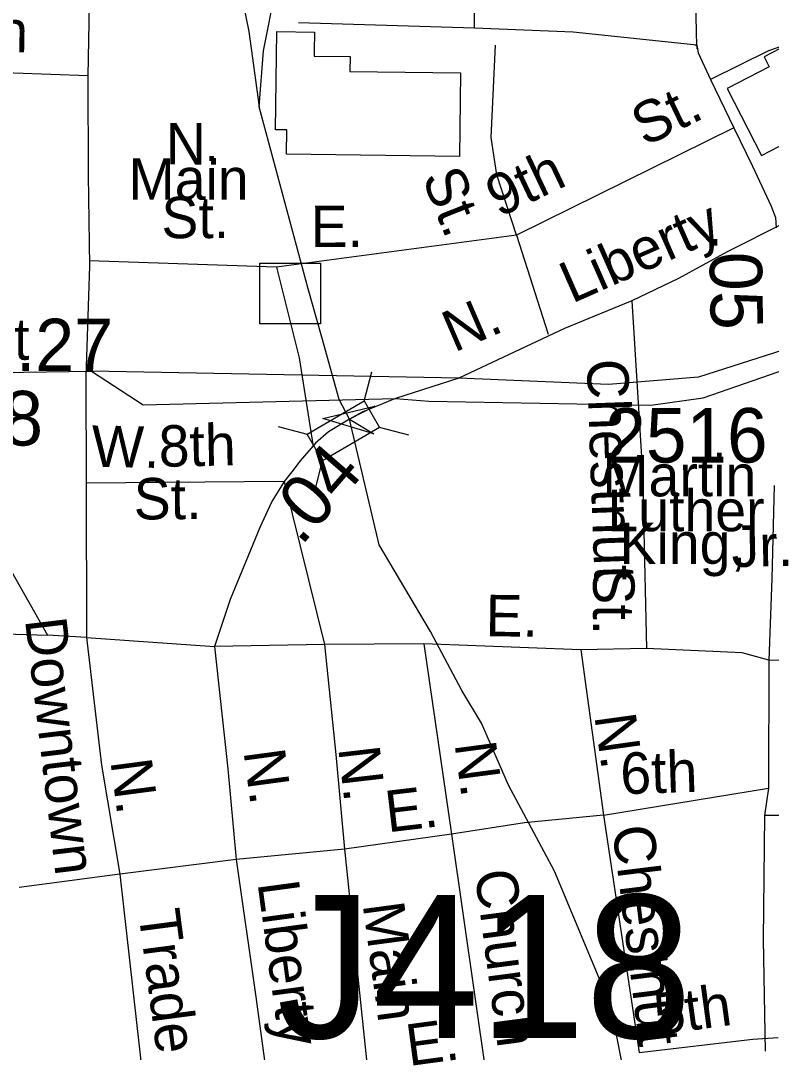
# Model space of a CAD drawing. Extents: x 1547597 to 1699558, y 810033 to 920809.
# Drawn here: x 1631601 to 1633322, y 857689 to 860053 of the extents above; entities that cross this region are included whole.
import ezdxf

# ---------------------------------------------------------------- set-up
doc = ezdxf.new("R2010")
doc.units = 0
for name, color, linetype in [('Exist Cultural Warehouse Building Footprint', 7, 'Continuous'), ('Exist Railroad Mainline', 7, 'Continuous'), ('Exist Road Non-System Structure Non-Sys Other CELL', 7, 'Continuous'), ('Exist Road Non-System Structure Non-Sys Other Number Label', 7, 'Continuous'), ('Exist Road Non-System Type 51', 7, 'Continuous'), ('Exist Road Non-System Type 51 Label', 7, 'Continuous'), ('Exist Road Secondary Mileage Hundredths English Label', 7, 'Continuous'), ('Exist Road Secondary Structure Standard Bridge Attributed CELL', 7, 'Continuous'), ('Exist Road Secondary Structure Standard Bridge CELL', 7, 'Continuous'), ('Exist Road Secondary Type 51 Attributed', 7, 'Continuous'), ('Exist Road Secondary Type 51 Divided Attributed', 7, 'Continuous'), ('Exist Road Secondary Type 51 Label', 7, 'Continuous'), ('Exist Road Secondary Type 51 Number Label', 7, 'Continuous')]:
    doc.layers.add(name, color=color, linetype=linetype)

msp = doc.modelspace()

# ---------------------------------------------------------------- linework, layer by layer
at = {"layer": 'Exist Cultural Warehouse Building Footprint'}
for points in [[(1633219.9, 859897.7), (1633299.1, 859744.2), (1633381.3, 859786.7), (1633417.6, 859716.4), (1633627.2, 859824.6), (1633513, 860045.9), (1633505.7, 860060), (1633416.2, 860013.7), (1633410.3, 860025.1), (1633304.8, 859970.7), (1633316.7, 859947.7)], [(1632609, 859933.5), (1632606.4, 859741.7), (1632210.1, 859747), (1632210.8, 859803), (1632184.6, 859803.4), (1632187.6, 860028.4), (1632274.1, 860027.2), (1632273.5, 859982.2), (1632273.4, 859972), (1632355.9, 859970.9), (1632355.5, 859936.9)]]:
    msp.add_lwpolyline(points, close=True, dxfattribs=at)
at = {"layer": 'Exist Railroad Mainline'}
for points in [[(1632147.4, 859856), (1632157, 859983.8), (1632184.7, 860123.5), (1632215, 860227), (1632255.7, 860331.3), (1632343.6, 860509.5), (1632430.3, 860691.9), (1632475.4, 860795.6), (1632494.4, 860851), (1632515.6, 860908.5), (1632534.6, 861006.3), (1632546.9, 861089.1), (1632546.5, 861179.5), (1632536.5, 861294.1), (1632521.6, 861364.2)], [(1631787.5, 860844.1), (1631869, 860763.7), (1631940.8, 860679.9), (1631988.6, 860587.6), (1632012.2, 860527.3), (1632036.1, 860448.6), (1632064, 860319.9), (1632123.5, 860028.3), (1632147.4, 859856)], [(1633275, 856929.1), (1633158.3, 857077.8), (1633101.8, 857174.9), (1633062.5, 857248.2), (1633047.4, 857294.1), (1633036.8, 857358.3), (1633014.4, 857480.2), (1632997.4, 857562.4), (1632979.6, 857663.6), (1632953.6, 857794.6), (1632824.6, 858103.9), (1632718.8, 858301.2), (1632656.8, 858443.3), (1632612.2, 858518.1), (1632539.9, 858653.1), (1632422.4, 858851.8), (1632354.4, 859139.7), (1632331.1, 859185.2), (1632291.1, 859327.7), (1632259.4, 859438.7), (1632147.4, 859856)]]:
    msp.add_lwpolyline(points, dxfattribs=at)
at = {"layer": 'Exist Road Non-System Structure Non-Sys Other CELL'}
msp.add_lwpolyline([(1632149.1, 859497.4), (1632288.1, 859497.4), (1632288.1, 859358.3), (1632149.1, 859358.3)], close=True, dxfattribs=at)
at = {"layer": 'Exist Road Non-System Type 51'}
for p, q in [((1632641.3, 860036.4), (1632237.8, 860048.2)), ((1633181.8, 859918.4), (1633235.6, 859808)), ((1631758.2, 859491.1), (1631750.4, 859237.3)), ((1631750.4, 859237.3), (1631751.1, 858993.3)), ((1632204.8, 858996.9), (1631751.1, 858993.3)), ((1631751.1, 858993.3), (1631751.9, 858639.3)), ((1632204.8, 858996.9), (1632297.1, 858623.2)), ((1631751.9, 858639.3), (1631662.2, 858644.6)), ((1631751.9, 858639.3), (1632045.4, 858619.2)), ((1632297.1, 858623.2), (1632045.4, 858619.2)), ((1632525.1, 858625.2), (1632297.1, 858623.2)), ((1632884.7, 858611.6), (1632525.1, 858625.2)), ((1632525.1, 858625.2), (1632588.6, 858188.9)), ((1633035.6, 858614.1), (1632884.7, 858611.6)), ((1632884.7, 858611.6), (1632936.4, 858232.8)), ((1633315.5, 858587.3), (1633314.9, 858294.7)), ((1633546.7, 858582.4), (1633315.5, 858587.3)), ((1632936.4, 858232.8), (1633314.9, 858294.7)), ((1632936.4, 858232.8), (1632755.3, 858214.9)), ((1632936.4, 858232.8), (1633018.8, 857688.9)), ((1633564.1, 858231.9), (1633305.9, 858231.9)), ((1632755.3, 858214.9), (1632588.6, 858188.9)), ((1632588.6, 858188.9), (1632343.4, 858154.9)), ((1632588.6, 858188.9), (1632672.3, 857602.5)), ((1632343.4, 858154.9), (1632094.6, 858130.6)), ((1632343.4, 858154.9), (1632404.1, 857566.3)), ((1632094.6, 858130.6), (1631827.9, 858097.5)), ((1631827.9, 858097.5), (1631597.5, 858067)), ((1631827.9, 858097.5), (1631895.4, 857497.4))]:
    msp.add_line(p, q, dxfattribs=at)
for points in [[(1631766.9, 860578.7), (1631761.7, 860295), (1631754.9, 859926.8)], [(1632641.3, 860036.4), (1632641.4, 860464.5), (1632897.3, 860462.9), (1633145.1, 860465.2)], [(1633145.1, 860465.2), (1633145.8, 860233.3), (1633149.3, 860018.9), (1633150.8, 859988.9)], [(1633959, 860177.7), (1633833.2, 860160.1), (1633591.7, 860079.5), (1633315.1, 859983.9), (1633181.8, 859918.4)], [(1633150.4, 859997.3), (1632867.1, 860027.2), (1632641.3, 860036.4)], [(1632737.3, 859561.6), (1632692, 859700.1), (1632679.5, 859785.6), (1632689.5, 859997.1)], [(1633147.3, 859997.1), (1633150.4, 859997.3), (1633154, 859979.2), (1633181.8, 859918.4)], [(1631754.9, 859926.8), (1631329.8, 859941.9), (1631315.1, 859590.6), (1631320.1, 859255.8)], [(1631754.9, 859926.8), (1631755.2, 859699), (1631758.2, 859491.1)], [(1633235.6, 859808), (1632737.3, 859561.6)], [(1633235.6, 859808), (1633278.6, 859719.7), (1633320.8, 859628.2), (1633331.1, 859601.8), (1633332.4, 859578.7)], [(1632737.3, 859561.6), (1632186.9, 859488.1)], [(1632737.3, 859561.6), (1632810.2, 859335.1)], [(1632186.9, 859488.1), (1631758.1, 859502.9)], [(1632186.9, 859488.1), (1632239.5, 859280.9), (1632271.1, 859077.3)], [(1633002, 859411.4), (1633026.4, 859017.3), (1633035.6, 858614.1)], [(1631356.9, 859238.9), (1631496.4, 858936.9), (1631662.2, 858644.6)], [(1632204.8, 858996.9), (1632176.8, 858951.1), (1632149.2, 858891.6), (1632080.8, 858726.7), (1632045.4, 858619.2)], [(1633327.6, 858987.7), (1633322.8, 858774.8), (1633315.5, 858587.3)], [(1631348, 858657), (1631466.4, 858651.3), (1631662.2, 858644.6)], [(1631751.9, 858639.3), (1631785.8, 858346.9), (1631827.9, 858097.5)], [(1632297.1, 858623.2), (1632322.9, 858371.2), (1632343.4, 858154.9)], [(1632045.4, 858619.2), (1632075.4, 858338.8), (1632094.6, 858130.6)], [(1633315.5, 858587.3), (1633254.6, 858604.3), (1633035.6, 858614.1)], [(1633314.9, 858294.7), (1633305.9, 858231.9)], [(1633305.9, 858231.9), (1633302.7, 857947.5), (1633307.1, 857691.4)], [(1632094.6, 858130.6), (1632139.8, 857816), (1632177.7, 857535.5)], [(1633018.8, 857688.9), (1633279.4, 857718.8), (1633336.8, 857722.9)]]:
    msp.add_lwpolyline(points, dxfattribs=at)
at = {"layer": 'Exist Road Secondary Structure Standard Bridge Attributed CELL'}
msp.add_lwpolyline([(1632410.2, 859106.4), (1632293.5, 859141.6), (1632412.2, 859169.4), (1632354.4, 859139.7)], close=True, dxfattribs=at)
at = {"layer": 'Exist Road Secondary Structure Standard Bridge CELL'}
for p, q in [((1632388.1, 859181.5), (1632405.6, 859248.2)), ((1632190.7, 859123.1), (1632257.4, 859105.6)), ((1632422.8, 859121.9), (1632489.6, 859104.3)), ((1632275.5, 858977.9), (1632293, 859044.6))]:
    msp.add_line(p, q, dxfattribs=at)
msp.add_lwpolyline([(1632257.4, 859105.6), (1632387.9, 859181.7), (1632423.5, 859120.8), (1632293, 859044.6)], close=True, dxfattribs=at)
at = {"layer": 'Exist Road Secondary Type 51 Attributed'}
for points in [[(1633350.6, 859589.2), (1633220.5, 859523.4), (1633108.6, 859462.6), (1633002, 859411.4), (1632847.3, 859347.7), (1632605.5, 859234.3)], [(1632605.5, 859234.3), (1632459.7, 859187.2)], [(1632459.7, 859187.2), (1632383.4, 859156), (1632354.4, 859139.7)], [(1632354.4, 859139.7), (1632306, 859110.9), (1632276.8, 859085.3), (1632241.4, 859044.4), (1632222.1, 859019.6), (1632204.8, 858996.9)]]:
    msp.add_lwpolyline(points, dxfattribs=at)
at = {"layer": 'Exist Road Secondary Type 51 Divided Attributed'}
for points in [[(1632459.7, 859187.2), (1632536.4, 859181.6), (1633045, 859172.2), (1633165.4, 859188.6), (1633663.5, 859361.2), (1633857.8, 859435.9), (1633941.6, 859461.4), (1634045.3, 859472.9), (1634222.4, 859479.7), (1634377.4, 859478.7), (1634453.9, 859494.6)], [(1633367, 859304.5), (1633154.5, 859236.1), (1632948.4, 859219.7), (1632605.5, 859234.3)], [(1631039.3, 859239.2), (1631762.8, 859250)], [(1632605.5, 859234.3), (1631762.8, 859250)], [(1631762.8, 859250), (1631881.2, 859173), (1632459.7, 859187.2)]]:
    msp.add_lwpolyline(points, dxfattribs=at)

# ---------------------------------------------------------------- texts
at = {"layer": 'Exist Road Non-System Structure Non-Sys Other Number Label'}
msp.add_text('J418', height=328.08, dxfattribs=at).set_placement((1632188.1, 857721.7))
at = {"layer": 'Exist Road Non-System Type 51 Label'}
for s, rotation, p in [('10th', 358.9211, (1631369.7, 859985.3)), ('St.', 25.7429, (1633031, 859764)), ('N.', 359.8961, (1631933.4, 859723.7)), ('Main', 0.0122, (1631848, 859642.8)), ('9th', 25.3813, (1632697.1, 859601.4)), ('St.', 291.6474, (1632519.8, 859694.4)), ('St.', 0.1069, (1631923.4, 859554.6)), ('E.', 0.1332, (1632265.6, 859534.2)), ('Chestnut', 272.0498, (1632898.1, 859276.5)), ('W.', 359.1112, (1631763, 859030.6)), ('8th', 1.2146, (1631918.1, 859030.5)), ('St.', 0.3592, (1631860.2, 858910)), ('St.', 269.8315, (1632913.1, 858800.5)), ('E.', 359.2182, (1632666.1, 858642.7)), ('Downtown', 276.8374, (1631610.4, 858680.4)), ('N.', 277.94, (1632915.6, 858459.8)), ('N.', 276.6009, (1632328.6, 858386.1)), ('N.', 277.5723, (1632595.1, 858396)), ('N.', 277.699, (1632111.3, 858378.6)), ('6th', 1.9139, (1632976.8, 858280.3)), ('N.', 277.4861, (1631806.2, 858356.4)), ('E.', 6.7756, (1632442.2, 858192.9)), ('Chestnut', 277.0511, (1632956.5, 858204.4)), ('Church', 277.5021, (1632641.2, 858102.8)), ('Liberty', 277.699, (1632143.6, 858076.9)), ('Trade', 277.4861, (1631870.1, 858011.1)), ('Main', 277.6605, (1632384.6, 858027.9)), ('5th', 7.7883, (1633059.5, 857728.3)), ('E.', 7.6788, (1632490.9, 857657.5))]:
    msp.add_text(s, height=95, rotation=rotation, dxfattribs=at).set_placement(p)
at = {"layer": 'Exist Road Secondary Mileage Hundredths English Label'}
for s, rotation, p in [('.05', 271.0793, (1633178.7, 859567)), ('.27', 0.0969, (1631589.7, 859250)), ('.04', 49.0875, (1632243.5, 858847.3))]:
    msp.add_text(s, height=120, rotation=rotation, dxfattribs=at).set_placement(p)
at = {"layer": 'Exist Road Secondary Type 51 Label'}
for s, rotation, p in [('Liberty', 23.8475, (1632864.4, 859404.3)), ('N.', 23.3451, (1632594.5, 859292.2)), ('Jr.', 1.2011, (1633231, 858800.8))]:
    msp.add_text(s, height=95, rotation=rotation, dxfattribs=at).set_placement(p)
for s, p in [('8TH Street', (1631006.6, 859276.1)), ('Martin', (1632934.1, 858963.1)), ('Luther', (1632945.7, 858883.2)), ('King,', (1632973.5, 858807.9))]:
    msp.add_text(s, height=95, dxfattribs=at).set_placement(p)
at = {"layer": 'Exist Road Secondary Type 51 Number Label'}
for s, p in [('2578', (1631280.2, 859079.7)), ('2516', (1632941, 859040.5))]:
    msp.add_text(s, height=125, dxfattribs=at).set_placement(p)

doc.saveas('drawing.dxf')
